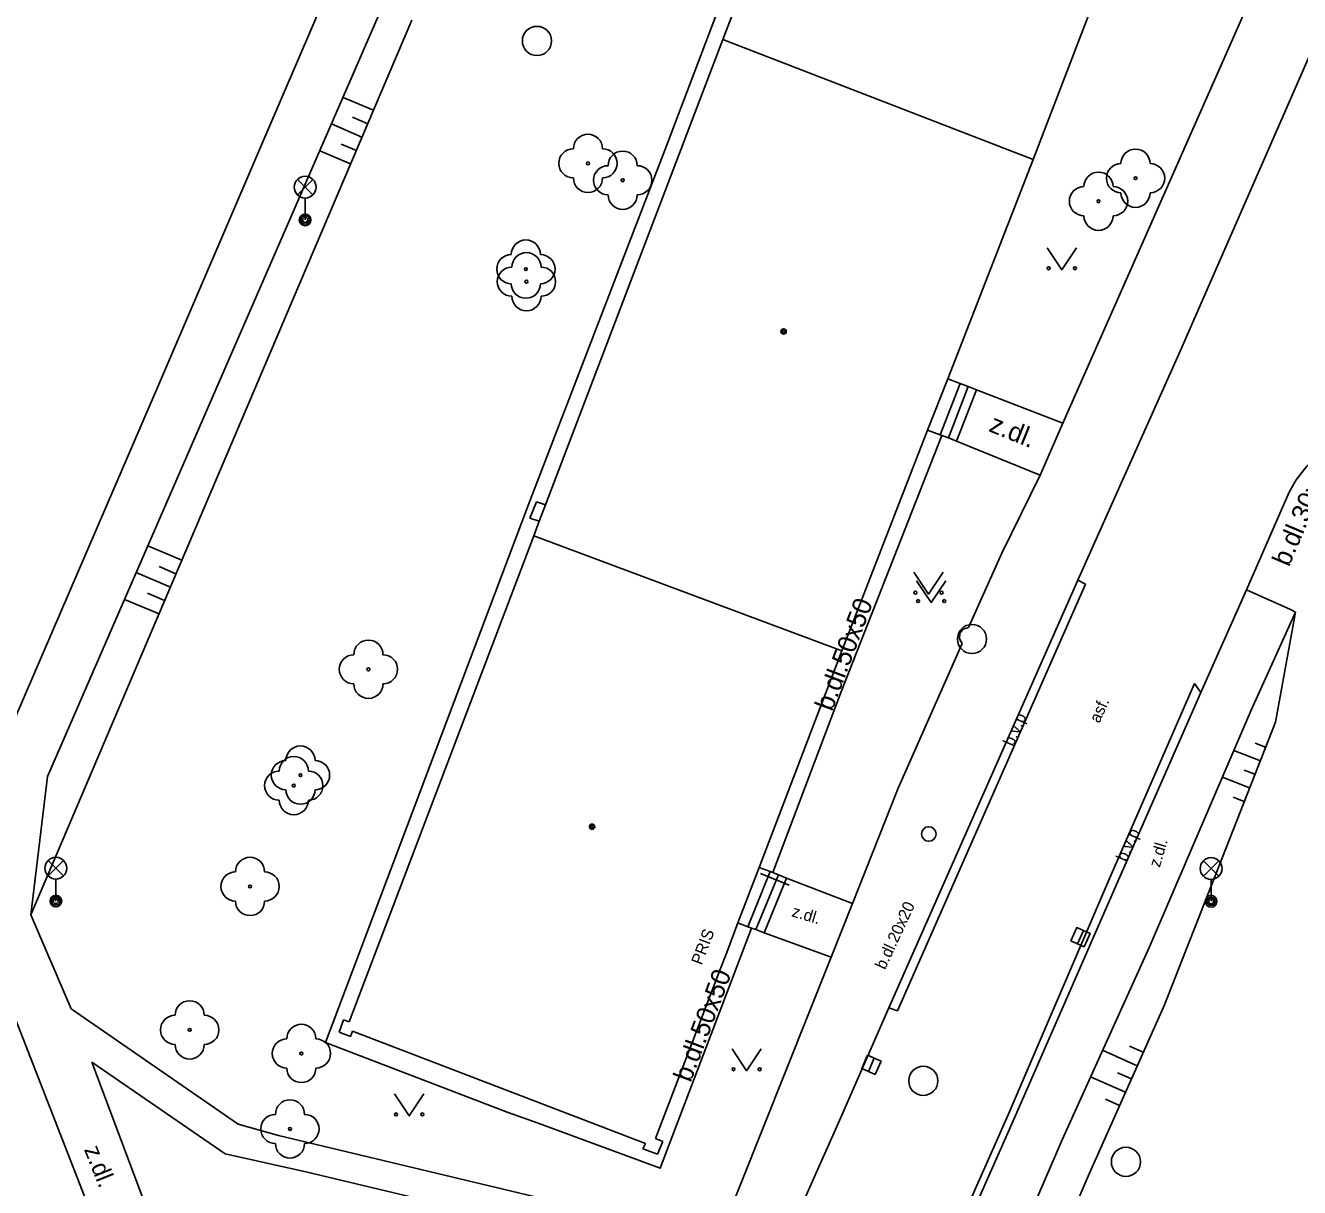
# Model space of a CAD drawing. Extents: x -596024 to -594475, y -1163820 to -1161957.
# Drawn here: x -595725.46 to -595681.77, y -1162070.4 to -1162030.53 of the extents above; entities that cross this region are included whole.
import ezdxf

# ---------------------------------------------------------------- set-up
doc = ezdxf.new("R2010")
doc.units = 0
for name, color, linetype in [('Level 10', 7, 'Continuous'), ('Level 11', 7, 'Continuous'), ('Level 14', 7, 'Continuous'), ('Level 15', 7, 'Continuous'), ('Level 22', 7, 'Continuous'), ('Level 24', 7, 'Continuous'), ('Level 27', 7, 'Continuous'), ('Level 28', 7, 'Continuous'), ('Level 33', 7, 'Continuous'), ('Level 36', 7, 'Continuous'), ('Level 39', 7, 'Continuous'), ('Level 40', 7, 'Continuous'), ('Level 41', 7, 'Continuous'), ('Level 5', 7, 'Continuous'), ('Level 9', 7, 'Continuous')]:
    doc.layers.add(name, color=color, linetype=linetype)

msp = doc.modelspace()

# ---------------------------------------------------------------- linework, layer by layer
at = {"layer": 'Level 10'}
for points in [[(-595685.86, -1162041.71), (-595676.34, -1162019.93)], [(-595693.03, -1162057.84), (-595689.37, -1162049.56), (-595685.86, -1162041.71)], [(-595682.12, -1162046.54), (-595681.88, -1162046.12), (-595681.52, -1162045.65), (-595681.29, -1162045.41), (-595681.04, -1162045.19), (-595680.66, -1162044.95), (-595680.28, -1162044.78), (-595679.84, -1162044.65), (-595679.41, -1162044.58)], [(-595688.04, -1162060), (-595685.15, -1162053.42), (-595683.59, -1162049.89), (-595682.12, -1162046.54)], [(-595695.85, -1162064.23), (-595693.03, -1162057.84)], [(-595688.04, -1162060), (-595691.54, -1162068.01)], [(-595695.85, -1162064.23), (-595697.59, -1162068.2), (-595699.35, -1162072.16), (-595701.13, -1162076.12)], [(-595691.54, -1162068.01), (-595695.63, -1162077.26)]]:
    msp.add_lwpolyline(points, dxfattribs=at)
at = {"layer": 'Level 11'}
for points in [[(-595698.62, -1162021.84), (-595703.48, -1162034.66)], [(-595720.87, -1162042.79), (-595717.22, -1162034.28), (-595715.05, -1162029.22)], [(-595683.41, -1162029.52), (-595689.88, -1162044.17)], [(-595719.16, -1162043.55), (-595713.26, -1162029.98)], [(-595703.48, -1162034.66), (-595708.21, -1162046.97)], [(-595693.41, -1162042.81), (-595693.83, -1162042.65)], [(-595726.43, -1162055.69), (-595720.87, -1162042.79)], [(-595693.41, -1162042.81), (-595694.09, -1162044.58)], [(-595693.13, -1162042.92), (-595693.81, -1162044.68)], [(-595692.85, -1162043.03), (-595693.53, -1162044.79)], [(-595693.13, -1162042.92), (-595693.41, -1162042.81)], [(-595692.85, -1162043.03), (-595693.13, -1162042.92)], [(-595692.85, -1162043.03), (-595689.88, -1162044.17)], [(-595724.71, -1162056.3), (-595719.16, -1162043.55)], [(-595694.09, -1162044.58), (-595694.52, -1162044.42)], [(-595690.66, -1162045.96), (-595689.88, -1162044.17)], [(-595699.83, -1162059.59), (-595697.47, -1162053.36), (-595694.03, -1162044.6)], [(-595693.81, -1162044.68), (-595694.03, -1162044.6), (-595694.09, -1162044.58)], [(-595693.53, -1162044.79), (-595693.81, -1162044.68)], [(-595693.53, -1162044.79), (-595690.66, -1162045.96), (-595691.98, -1162048.64)], [(-595708.21, -1162046.97), (-595715.17, -1162065.42)], [(-595693.12, -1162051.19), (-595691.98, -1162048.64)], [(-595689.11, -1162049.7), (-595695.56, -1162064.34)], [(-595689.11, -1162049.7), (-595689.37, -1162049.56)], [(-595683.59, -1162049.89), (-595682.08, -1162050.57), (-595681.9, -1162050.66)], [(-595683.42, -1162054.02), (-595681.9, -1162050.66)], [(-595693.43, -1162051.57), (-595693.42, -1162051.38), (-595693.3, -1162051.24), (-595693.12, -1162051.19)], [(-595693.34, -1162051.73), (-595695.53, -1162056.7)], [(-595693.34, -1162051.73), (-595693.43, -1162051.57)], [(-595685.37, -1162053.11), (-595688.32, -1162059.88)], [(-595685.37, -1162053.11), (-595685.15, -1162053.42)], [(-595683.42, -1162054.02), (-595686.91, -1162062.14)], [(-595725.28, -1162061.04), (-595724.71, -1162056.3)], [(-595697.1, -1162060.65), (-595695.53, -1162056.7)], [(-595700.69, -1162061.45), (-595699.92, -1162059.56)], [(-595700.41, -1162061.55), (-595699.64, -1162059.67)], [(-595699.92, -1162059.56), (-595700.3, -1162059.42)], [(-595699.64, -1162059.67), (-595699.83, -1162059.59), (-595699.92, -1162059.56)], [(-595699.36, -1162059.78), (-595699.64, -1162059.67)], [(-595700.13, -1162061.66), (-595699.36, -1162059.78)], [(-595699.36, -1162059.78), (-595697.1, -1162060.65)], [(-595691.76, -1162067.91), (-595688.32, -1162059.88)], [(-595723.89, -1162064.27), (-595725.28, -1162061.04)], [(-595697.83, -1162062.49), (-595697.1, -1162060.65)], [(-595700.56, -1162061.5), (-595703.69, -1162069.74), (-595707.88, -1162068.19)], [(-595700.69, -1162061.45), (-595701.03, -1162061.32)], [(-595700.41, -1162061.55), (-595700.56, -1162061.5), (-595700.69, -1162061.45)], [(-595700.13, -1162061.66), (-595700.41, -1162061.55)], [(-595700.13, -1162061.66), (-595697.83, -1162062.49)], [(-595686.91, -1162062.14), (-595689.91, -1162068.76)], [(-595701.7, -1162072.22), (-595697.83, -1162062.49)], [(-595726.48, -1162062.92), (-595722.92, -1162072.02), (-595720.13, -1162078.97)], [(-595716.78, -1162068.61), (-595718.17, -1162068.23), (-595723.89, -1162064.27)], [(-595695.85, -1162064.23), (-595695.56, -1162064.34)], [(-595707.88, -1162068.19), (-595708.94, -1162067.81), (-595715.17, -1162065.42)], [(-595718.24, -1162078.87), (-595721.17, -1162071.46), (-595723.18, -1162066.1)], [(-595723.18, -1162066.1), (-595718.61, -1162069.24), (-595715.85, -1162069.86)], [(-595691.76, -1162067.91), (-595695.86, -1162077.17)], [(-595716.78, -1162068.61), (-595705.44, -1162071.32), (-595701.7, -1162072.22)], [(-595689.91, -1162068.76), (-595692.93, -1162075.75)], [(-595702.05, -1162073.15), (-595705.68, -1162072.28), (-595715.85, -1162069.86)]]:
    msp.add_lwpolyline(points, dxfattribs=at)
at = {"layer": 'Level 14'}
for points in [[(-595725.28, -1162061.04), (-595712.21, -1162030.35)], [(-595684.41, -1162059.06), (-595682.59, -1162054.43), (-595681.9, -1162050.66)], [(-595686.4, -1162064.13), (-595684.41, -1162059.06)], [(-595689.02, -1162070.01), (-595686.4, -1162064.13)], [(-595691.21, -1162075.13), (-595689.02, -1162070.01)]]:
    msp.add_lwpolyline(points, dxfattribs=at)
at = {"layer": 'Level 15'}
for points in [[(-595714.57, -1162033), (-595713.53, -1162033.44)], [(-595714.97, -1162033.91), (-595713.92, -1162034.36)], [(-595714.25, -1162033.68), (-595713.72, -1162033.9)], [(-595715.37, -1162034.83), (-595714.31, -1162035.28)], [(-595714.64, -1162034.6), (-595714.11, -1162034.82)], [(-595721.26, -1162048.38), (-595720.1, -1162048.88)], [(-595720.88, -1162049.09), (-595720.3, -1162049.34)], [(-595721.66, -1162049.3), (-595720.49, -1162049.8)], [(-595721.28, -1162050.01), (-595720.69, -1162050.26)], [(-595722.06, -1162050.22), (-595720.88, -1162050.72)], [(-595682.93, -1162055.29), (-595683.29, -1162055.15)], [(-595683.11, -1162055.76), (-595684.02, -1162055.4)], [(-595683.3, -1162056.22), (-595683.66, -1162056.08)], [(-595683.48, -1162056.69), (-595684.41, -1162056.32)], [(-595683.66, -1162057.15), (-595684.04, -1162057.01)], [(-595687.33, -1162066.22), (-595688.52, -1162065.69)], [(-595687.13, -1162065.76), (-595687.6, -1162065.55)], [(-595687.74, -1162067.13), (-595688.93, -1162066.6)], [(-595687.53, -1162066.67), (-595688.01, -1162066.46)], [(-595687.94, -1162067.59), (-595688.42, -1162067.37)]]:
    msp.add_lwpolyline(points, dxfattribs=at)
at = {"layer": 'Level 22'}
for centre in [(-595706.17, -1162035.26), (-595687.39, -1162035.77), (-595704.98, -1162035.84), (-595688.66, -1162036.56), (-595708.3, -1162038.89), (-595708.28, -1162039.32), (-595713.7, -1162052.62), (-595716.03, -1162056.25), (-595716.26, -1162056.61), (-595717.76, -1162060.07), (-595719.83, -1162064.99), (-595716, -1162065.8), (-595716.39, -1162068.39)]:
    msp.add_circle(centre, 0.05, dxfattribs=at)
for centre, start, end in [((-595706.17, -1162034.76), 0, 180), ((-595706.67, -1162035.26), 90, 270), ((-595705.67, -1162035.26), 270, 90), ((-595704.98, -1162035.34), 0, 180), ((-595687.39, -1162035.27), 0, 180), ((-595687.89, -1162035.77), 90, 270), ((-595686.89, -1162035.77), 270, 90), ((-595705.48, -1162035.84), 90, 270), ((-595704.48, -1162035.84), 270, 90), ((-595688.66, -1162036.06), 0, 180), ((-595706.17, -1162035.76), 180, 0), ((-595689.16, -1162036.56), 90, 270), ((-595688.16, -1162036.56), 270, 90), ((-595704.98, -1162036.34), 180, 0), ((-595687.39, -1162036.27), 180, 0), ((-595688.66, -1162037.06), 180, 0), ((-595708.3, -1162038.39), 0, 180), ((-595708.28, -1162038.82), 0, 180), ((-595708.8, -1162038.89), 90, 270), ((-595707.8, -1162038.89), 270, 90), ((-595708.78, -1162039.32), 90, 270), ((-595707.78, -1162039.32), 270, 90), ((-595708.3, -1162039.39), 180, 0), ((-595708.28, -1162039.82), 180, 0), ((-595713.7, -1162052.12), 0, 180), ((-595714.2, -1162052.62), 90, 270), ((-595713.2, -1162052.62), 270, 90), ((-595713.7, -1162053.12), 180, 0), ((-595716.03, -1162055.75), 0, 180), ((-595716.53, -1162056.25), 90, 270), ((-595716.26, -1162056.11), 0, 180), ((-595715.53, -1162056.25), 270, 90), ((-595716.76, -1162056.61), 90, 270), ((-595715.76, -1162056.61), 270, 90), ((-595716.26, -1162057.11), 180, 0), ((-595716.03, -1162056.75), 180, 0), ((-595717.76, -1162059.57), 0, 180), ((-595718.26, -1162060.07), 90, 270), ((-595717.26, -1162060.07), 270, 90), ((-595717.76, -1162060.57), 180, 0), ((-595719.83, -1162064.49), 0, 180), ((-595720.33, -1162064.99), 90, 270), ((-595719.33, -1162064.99), 270, 90), ((-595716, -1162065.3), 0, 180), ((-595716.5, -1162065.8), 90, 270), ((-595715.5, -1162065.8), 270, 90), ((-595719.83, -1162065.49), 180, 0), ((-595716, -1162066.3), 180, 0), ((-595716.39, -1162067.89), 0, 180), ((-595716.89, -1162068.39), 90, 270), ((-595715.89, -1162068.39), 270, 90), ((-595716.39, -1162068.89), 180, 0)]:
    msp.add_arc(centre, 0.5, start, end, dxfattribs=at)
at = {"layer": 'Level 24'}
for points in [[(-595707.94, -1162046.87), (-595708.16, -1162047.43)], [(-595707.63, -1162046.98), (-595707.94, -1162046.87)], [(-595708.16, -1162047.43), (-595707.84, -1162047.54)]]:
    msp.add_lwpolyline(points, dxfattribs=at)
at = {"layer": 'Level 27'}
for p, q in [((-595689.381, -1162062.039), (-595689.179, -1162061.581)), ((-595696.551, -1162066.419), (-595696.349, -1162065.961))]:
    msp.add_line(p, q, dxfattribs=at)
for points in [[(-595689.152, -1162062.14), (-595688.95, -1162061.682), (-595689.408, -1162061.48), (-595689.61, -1162061.938)], [(-595696.322, -1162066.52), (-595696.12, -1162066.062), (-595696.578, -1162065.86), (-595696.78, -1162066.318)]]:
    msp.add_lwpolyline(points, close=True, dxfattribs=at)
for centre in [(-595707.92, -1162031.06), (-595693, -1162051.58), (-595694.67, -1162066.74), (-595687.72, -1162069.52)]:
    msp.add_circle(centre, 0.5, dxfattribs=at)
at = {"layer": 'Level 28'}
msp.add_circle((-595694.48, -1162058.27), 0.25, dxfattribs=at)
at = {"layer": 'Level 33'}
for p, q in [((-595716.135, -1162036.34), (-595715.605, -1162035.81)), ((-595716.135, -1162035.81), (-595715.605, -1162036.34)), ((-595715.87, -1162036.45), (-595715.87, -1162037.2)), ((-595724.685, -1162059.71), (-595724.155, -1162059.18)), ((-595724.685, -1162059.18), (-595724.155, -1162059.71)), ((-595685.065, -1162059.72), (-595684.535, -1162059.19)), ((-595685.065, -1162059.19), (-595684.535, -1162059.72)), ((-595724.42, -1162059.82), (-595724.42, -1162060.57)), ((-595684.8, -1162059.83), (-595684.8, -1162060.58))]:
    msp.add_line(p, q, dxfattribs=at)
for centre, radius in [((-595715.87, -1162036.075), 0.375), ((-595715.87, -1162037.2), 0.2), ((-595715.87, -1162037.2), 0.145), ((-595715.87, -1162037.2), 0.0876), ((-595724.42, -1162059.445), 0.375), ((-595684.8, -1162059.455), 0.375), ((-595724.42, -1162060.57), 0.2), ((-595724.42, -1162060.57), 0.145), ((-595724.42, -1162060.57), 0.0876), ((-595684.8, -1162060.58), 0.2), ((-595684.8, -1162060.58), 0.145), ((-595684.8, -1162060.58), 0.0876)]:
    msp.add_circle(centre, radius, dxfattribs=at)
at = {"layer": 'Level 36'}
for points in [[(-595690.42, -1162038.16), (-595689.92, -1162038.91), (-595689.42, -1162038.16)], [(-595694.99, -1162049.29), (-595694.49, -1162050.04), (-595693.99, -1162049.29)], [(-595694.9, -1162049.58), (-595694.4, -1162050.33), (-595693.9, -1162049.58)], [(-595701.23, -1162065.64), (-595700.73, -1162066.39), (-595700.23, -1162065.64)], [(-595712.8, -1162067.19), (-595712.3, -1162067.94), (-595711.8, -1162067.19)]]:
    msp.add_lwpolyline(points, dxfattribs=at)
for centre in [(-595690.37, -1162038.86), (-595689.471, -1162038.86), (-595694.94, -1162049.99), (-595694.041, -1162049.99), (-595694.85, -1162050.28), (-595693.951, -1162050.28), (-595701.18, -1162066.34), (-595700.281, -1162066.34), (-595712.75, -1162067.89), (-595711.851, -1162067.89)]:
    msp.add_circle(centre, 0.05, dxfattribs=at)
at = {"layer": 'Level 39'}
for centre, radius in [((-595699.46, -1162041.03), 0.09), ((-595699.46, -1162041.03), 0.0398), ((-595706.03, -1162058.02), 0.09), ((-595706.03, -1162058.02), 0.0398)]:
    msp.add_circle(centre, radius, dxfattribs=at)
at = {"layer": 'Level 5'}
for points in [[(-595701.55, -1162031.01), (-595695.27, -1162014.69)], [(-595688.04, -1162027.67), (-595690.9, -1162035.13)], [(-595708.03, -1162048.04), (-595707.84, -1162047.54), (-595707.63, -1162046.98), (-595701.55, -1162031.01)], [(-595701.55, -1162031.01), (-595690.9, -1162035.13)], [(-595690.9, -1162035.13), (-595693.83, -1162042.65)], [(-595693.83, -1162042.65), (-595694.52, -1162044.42)], [(-595694.52, -1162044.42), (-595697.46, -1162051.98)], [(-595714.36, -1162064.71), (-595708.03, -1162048.04)], [(-595708.03, -1162048.04), (-595697.46, -1162051.98)], [(-595697.46, -1162051.98), (-595700.3, -1162059.42)], [(-595700.3, -1162059.42), (-595701.03, -1162061.32)], [(-595701.03, -1162061.32), (-595701.41, -1162062.33), (-595701.62, -1162062.89), (-595703.85, -1162068.72)], [(-595714.7, -1162065.07), (-595714.55, -1162064.64)], [(-595714.55, -1162064.64), (-595714.36, -1162064.71)], [(-595714.32, -1162065.22), (-595714.7, -1162065.07)], [(-595714.25, -1162065.03), (-595714.32, -1162065.22)], [(-595704.2, -1162068.89), (-595714.25, -1162065.03)], [(-595704.29, -1162069.07), (-595704.2, -1162068.89)], [(-595703.85, -1162068.72), (-595703.6, -1162068.82)], [(-595703.6, -1162068.82), (-595703.78, -1162069.26)], [(-595703.78, -1162069.26), (-595704.29, -1162069.07)]]:
    msp.add_lwpolyline(points, dxfattribs=at)
at = {"layer": 'Level 9'}
msp.add_lwpolyline([(-595699.27, -1162060.02), (-595700.25, -1162059.63)], dxfattribs=at)

# ---------------------------------------------------------------- texts
at = {"layer": 'Level 40'}
for s, height, rotation, p in [('z.dl.', 0.65, 337.9597, (-595692.46, -1162044.44)), ('b.dl.30x30', 0.65, 67.0554, (-595682.13, -1162049.13)), ('b.dl.50x50', 0.65, 69.41, (-595697.8, -1162054.09)), ('asf.', 0.4, 66, (-595688.63, -1162054.49)), ('b.v.p', 0.4, 66, (-595691.59, -1162055.29)), ('b.v.p', 0.4, 66, (-595687.71, -1162059.25)), ('z.dl.', 0.4, 73.5527, (-595686.56, -1162059.44)), ('b.dl.20x20', 0.4, 65.2576, (-595695.98, -1162062.95)), ('z.dl.', 0.4, 343.5527, (-595699.21, -1162061.09)), ('b.dl.50x50', 0.65, 69.41, (-595702.65, -1162066.82)), ('z.dl.', 0.6, 291.7956, (-595723.46, -1162069.09))]:
    msp.add_text(s, height=height, rotation=rotation, dxfattribs=at).set_placement(p)
at = {"layer": 'Level 41'}
msp.add_text('PRIS', height=0.4, rotation=69.1587, dxfattribs=at).set_placement((-595702.27, -1162062.79))

doc.saveas('drawing.dxf')
